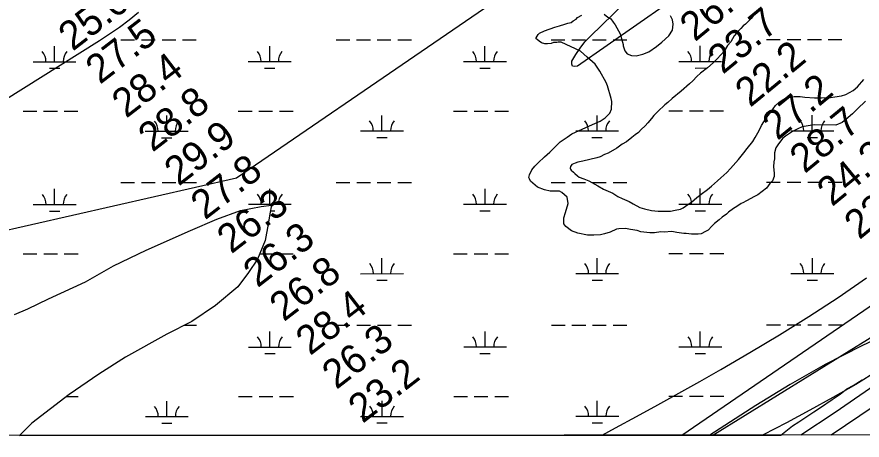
# Model space of a CAD drawing. Extents: x 3279314 to 3317160, y 734079 to 759431.
# Drawn here: x 3304670 to 3306641, y 739456 to 740442 of the extents above; entities that cross this region are included whole.
import ezdxf

# ---------------------------------------------------------------- set-up
doc = ezdxf.new("R2010")
doc.units = 0
for name, color, linetype in [('V-GRID-FRAM', 7, 'Continuous'), ('V-RIVR-RANG', 7, 'Continuous'), ('V-SITE-VEGE', 7, 'Continuous'), ('V-TOPO-MAJR', 7, 'Continuous'), ('V-TOPO-MINR', 7, 'Continuous'), ('V-TOPO-SHOR', 7, 'Continuous'), ('V-WETL-SWMP', 7, 'Continuous')]:
    doc.layers.add(name, color=color, linetype=linetype)

msp = doc.modelspace()

# ---------------------------------------------------------------- linework, layer by layer
at = {"layer": 'V-GRID-FRAM'}
msp.add_lwpolyline([(3283455.7, 757641.4), (3314923.7, 757657.4), (3314940.9, 739471.9), (3283457, 739455.9), (3283455.7, 757641.4)], dxfattribs=at)
at = {"layer": 'V-SITE-VEGE'}
for points in [[(3306603.2, 740203.6), (3306594.3, 740196.5), (3306579.8, 740190.4), (3306531.2, 740191.1), (3306520, 740189.6), (3306501.6, 740185.9), (3306491.2, 740181.3), (3306479.1, 740175.1), (3306462.2, 740164.2), (3306456.5, 740159.5), (3306446, 740146.9), (3306440.2, 740137.4), (3306436.9, 740125.4), (3306436.7, 740111.9), (3306435, 740104.7), (3306434.8, 740092.8), (3306436.2, 740078.4), (3306436.1, 740070.4), (3306431.9, 740060.1), (3306426.2, 740053.8), (3306418.1, 740043.5), (3306397.9, 740027.9), (3306389.9, 740024), (3306371.4, 740013.9), (3306362.6, 740009.3), (3306359.4, 740007.7), (3306348.9, 740000.7), (3306340.8, 739996), (3306329.5, 739987.4), (3306324.7, 739982.7), (3306315, 739975.7), (3306307.7, 739969.4), (3306297.2, 739960.8), (3306290.8, 739954.5), (3306281.8, 739945), (3306276.2, 739941.9), (3306265.8, 739936.5), (3306258.6, 739935.8), (3306243.4, 739936), (3306230.7, 739937.8), (3306225.1, 739937.9), (3306209.2, 739939.7), (3306197.2, 739942.3), (3306179.7, 739940.9), (3306171.7, 739941.1), (3306157.3, 739938.9), (3306146.1, 739939), (3306125.4, 739941.7), (3306116.7, 739944.3), (3306100.8, 739946.9), (3306089.6, 739949.4), (3306073.7, 739948.1), (3306068.1, 739947.4), (3306053.6, 739940.4), (3306040, 739936.6), (3306031.2, 739934.4), (3306015.2, 739933.8), (3306000.9, 739934), (3305977.8, 739938.3), (3305963.5, 739944.1), (3305950.1, 739953.9), (3305945.4, 739960.3), (3305945.6, 739973.9), (3305949, 739986.6), (3305955.7, 740007.3), (3305953.5, 740022.5), (3305940.9, 740033), (3305935.3, 740036.3), (3305913.8, 740036.6), (3305900.3, 740039.2), (3305884.4, 740045.8), (3305867.9, 740059.6), (3305865.6, 740065.2), (3305864, 740068.4), (3305865.7, 740074), (3305870.6, 740085.9), (3305878, 740094.6), (3305885.3, 740102.4), (3305900.6, 740116.6), (3305912.7, 740126.8), (3305928.1, 740142.5), (3305937, 740151.1), (3305953.1, 740162.1), (3305964.4, 740169.9), (3305988.5, 740180.7), (3306005.4, 740188.4), (3306030.3, 740199.2), (3306041.6, 740207.1), (3306052.9, 740218.1), (3306057, 740227.6), (3306057.3, 740245.1), (3306055.8, 740252.3), (3306047.5, 740282), (3306044.4, 740289.2), (3306029.6, 740315.7), (3306018.7, 740332.6), (3305999.8, 740348.9), (3305984, 740362.7), (3305939.6, 740383.3), (3305932.5, 740383.4), (3305929.3, 740382.6), (3305921.3, 740382.7), (3305915.7, 740380.4), (3305907.7, 740379.8), (3305901.3, 740379.8), (3305893.4, 740382.4), (3305887.8, 740385.6), (3305883.1, 740389.7), (3305880.7, 740391.3), (3305880.8, 740393.7), (3305885.7, 740401.6), (3305888.9, 740404.8), (3305900.2, 740410.2), (3305924.2, 740418.6), (3305935.4, 740421.6), (3305948.2, 740425.4), (3305954.7, 740427.7), (3305962.7, 740429.2), (3305967.5, 740433.1), (3305973.9, 740437), (3305977.2, 740441), (3305987.6, 740446.4)], [(3306389.8, 740449.2), (3306382.5, 740439), (3306376, 740432.7), (3306369.5, 740425.6), (3306363.8, 740421.7), (3306358.2, 740415.4), (3306354.9, 740412.3), (3306348.4, 740404.4), (3306342.8, 740398.1), (3306334.6, 740384.6), (3306327.3, 740376), (3306319.1, 740362.5), (3306312.6, 740354.6), (3306302.1, 740343.6), (3306294, 740335.8), (3306280.2, 740324), (3306264.1, 740311.5), (3306256, 740303.6), (3306246.3, 740293.4), (3306238.2, 740286.3), (3306218.8, 740269.1), (3306197.8, 740252.6), (3306188.1, 740243.2), (3306180.8, 740237.7), (3306164.6, 740222), (3306155.7, 740212.6), (3306150, 740205.5), (3306141.1, 740195.2), (3306135.4, 740188.9), (3306125.7, 740180.3), (3306119.3, 740173.2), (3306112, 740167.7), (3306103.9, 740161.5), (3306091.8, 740151.3), (3306081.4, 740145.8), (3306069.2, 740136.4), (3306049.1, 740124.8), (3306040.3, 740121.7), (3306029.9, 740116.3), (3306022.6, 740114), (3305989.8, 740106.5), (3305977.8, 740103.5), (3305972.2, 740101.2), (3305964.2, 740098.1), (3305960.9, 740094.1), (3305960.1, 740090.2), (3305960.8, 740087.8), (3305962.4, 740085.4), (3305967.9, 740080.5), (3305971, 740077.2), (3305977.3, 740071.6), (3305981.3, 740069.1), (3305992.4, 740065), (3306003.5, 740060), (3306024.9, 740048.5), (3306038.3, 740041.2), (3306059.7, 740031.3), (3306071.6, 740023.9), (3306081.9, 740019), (3306097.7, 740012.4), (3306107.2, 740006.6), (3306123.1, 739998.4), (3306133.4, 739995.1), (3306150.1, 739990.8), (3306165.2, 739989.8), (3306193.9, 739989.4), (3306205.1, 739991.6), (3306217.9, 739994.6), (3306223.6, 739997.7), (3306234.9, 740004.8), (3306242.9, 740010.2), (3306255.8, 740021.2), (3306265.5, 740029), (3306280.8, 740040), (3306289.7, 740047.8), (3306303.5, 740060.4), (3306311.6, 740067.5), (3306325.3, 740080), (3306334.2, 740088.7), (3306352.9, 740109.9), (3306365.1, 740125.7), (3306373.2, 740136), (3306386.2, 740151.7), (3306391.9, 740161.2), (3306400.9, 740177.8), (3306406.7, 740189.7), (3306419, 740208.7), (3306427.9, 740220.5), (3306439.3, 740236.3), (3306447.4, 740243.4), (3306458.7, 740250.4), (3306466.7, 740254.2), (3306482.7, 740257.2), (3306496.3, 740257), (3306507.4, 740255.2), (3306529.7, 740254.1), (3306546.5, 740253.9), (3306567.2, 740254.4), (3306577.6, 740255.8), (3306592.8, 740258.8), (3306603.2, 740261.8), (3306620.1, 740271.1), (3306630.6, 740279.8), (3306645.2, 740296.3)], [(3306039.5, 740448.8), (3306048.2, 740441.5), (3306055.3, 740438.2), (3306060.8, 740430.2), (3306065.5, 740423.7), (3306077.2, 740402.8), (3306084, 740378), (3306083.9, 740374.8), (3306087.7, 740363.5), (3306093.2, 740356.3), (3306103.5, 740352.9), (3306113.9, 740352), (3306129.9, 740355.7), (3306143.6, 740361.1), (3306161.3, 740373.6), (3306174.2, 740383.8), (3306190.4, 740398.7), (3306198.6, 740411.4), (3306200.4, 740425.7), (3306198.9, 740435.3), (3306194.3, 740444.9)], [(3306649.3, 740246), (3306630.7, 740227.9), (3306618.5, 740216.9), (3306603.2, 740203.6)], [(3304664.3, 739749), (3304695.3, 739762.2), (3304743.6, 739785.5), (3304829.7, 739825.2), (3304895.3, 739861.9), (3304971.1, 739898.4), (3305074.5, 739944.8), (3305136.5, 739971.2), (3305191.5, 739990.9), (3305239.6, 740000.5), (3305263.6, 740003.5), (3305259.8, 739983.1), (3305256.1, 739959.2), (3305248.7, 739921.6), (3305230.9, 739877.4), (3305209.9, 739846.9), (3305185.4, 739813.1), (3305133.5, 739769.4), (3305078.2, 739732.6), (3305019.5, 739702.6), (3304922.9, 739649.3), (3304860.7, 739609.2), (3304791.6, 739562.3), (3304705, 739495.2), (3304675.7, 739466.7), (3306451.2, 739467.6), (3306463.4, 739476.9), (3306478.4, 739489.1), (3306493.7, 739498.3), (3306507.2, 739507.8), (3306528.5, 739521.5), (3306544.2, 739531.7), (3306571.4, 739550.6), (3306589.6, 739563), (3306605.7, 739575.6), (3306620.3, 739583.2), (3306641.4, 739596.1)]]:
    msp.add_lwpolyline(points, dxfattribs=at)
at = {"layer": 'V-TOPO-MAJR'}
for points in [[(3306132.1, 740716.9), (3305182.3, 740066.7), (3304224.9, 739849.3)], [(3306253.8, 740521), (3305977.2, 740327.4), (3305970.7, 740326.6), (3305966, 740328), (3305964, 740332.4), (3305963.9, 740339), (3305973.1, 740354.8), (3305983.2, 740370), (3305994.8, 740384), (3306007.3, 740397.4), (3306192.3, 740577)], [(3304277.9, 740021.7), (3304862.8, 740387.6), (3304886.3, 740402.9), (3304909.4, 740418.9), (3304931.8, 740435.7), (3304953.9, 740453.2)], [(3306035.1, 739467.4), (3306065.7, 739484.2), (3306115.1, 739511.1), (3306164.5, 739538), (3306213.7, 739565.2), (3306262.6, 739592.8), (3306311.4, 739620.7), (3306378.9, 739659.9), (3306448.5, 739701.3), (3306517.2, 739743.9), (3306584.9, 739788.3), (3306651.7, 739833.9)], [(3306678.8, 739617.8), (3306626.3, 739585.8), (3306573.1, 739555.1), (3306519.1, 739525.5), (3306464.9, 739496.3), (3306410.4, 739467.8), (3306410.1, 739467.6)]]:
    msp.add_lwpolyline(points, dxfattribs=at)
at = {"layer": 'V-TOPO-MINR'}
for points in [[(3306220.7, 739467.5), (3306770.8, 739844.5)], [(3306723.9, 739715), (3306638.8, 739674.8), (3306555.1, 739632), (3306473.5, 739585.5), (3306393.2, 739536.5), (3306286, 739467.5)], [(3306898.5, 739690), (3306568.9, 739467.7)], [(3306693.1, 739599.8), (3306578.2, 739520.5), (3306498.5, 739467.6)]]:
    msp.add_lwpolyline(points, dxfattribs=at)
at = {"layer": 'V-TOPO-SHOR'}
msp.add_lwpolyline([(3304664.3, 739749), (3304695.3, 739762.2), (3304743.6, 739785.5), (3304829.7, 739825.2), (3304895.3, 739861.9), (3304971.1, 739898.4), (3305074.5, 739944.8), (3305136.5, 739971.2), (3305191.5, 739990.9), (3305239.6, 740000.5), (3305263.6, 740003.5), (3305259.8, 739983.1), (3305256.1, 739959.2), (3305248.7, 739921.6), (3305230.9, 739877.4), (3305209.9, 739846.9), (3305185.4, 739813.1), (3305133.5, 739769.4), (3305078.2, 739732.6), (3305019.5, 739702.6), (3304922.9, 739649.3), (3304860.7, 739609.2), (3304791.6, 739562.3), (3304705, 739495.2), (3304675.7, 739466.7)], dxfattribs=at)
at = {"layer": 'V-WETL-SWMP'}
for p, q in [((3304912.4, 740388.8), (3304944.4, 740388.9)), ((3304960.4, 740388.9), (3304992.4, 740388.9)), ((3305008.4, 740388.9), (3305040.4, 740388.9)), ((3305056.4, 740388.9), (3305088.4, 740388.9)), ((3305414.3, 740389.1), (3305446.3, 740389.1)), ((3305462.3, 740389.1), (3305494.3, 740389.1)), ((3305510.3, 740389.1), (3305542.3, 740389.2)), ((3305558.3, 740389.2), (3305590.3, 740389.2)), ((3305916.2, 740389.3), (3305948.2, 740389.4)), ((3305964.2, 740389.4), (3305996.2, 740389.4)), ((3306012.2, 740389.4), (3306044.2, 740389.4)), ((3306060.2, 740389.4), (3306092.2, 740389.4)), ((3306418.1, 740389.6), (3306450.1, 740389.6)), ((3306466.1, 740389.6), (3306498.1, 740389.6)), ((3306514.1, 740389.7), (3306546.1, 740389.7)), ((3306562.1, 740389.7), (3306594.1, 740389.7)), ((3304757.8, 740338), (3304757.8, 740374)), ((3305259.7, 740338.3), (3305259.7, 740374.3)), ((3305761.6, 740338.5), (3305761.6, 740374.5)), ((3306263.5, 740338.8), (3306263.5, 740374.8)), ((3304707.8, 740338), (3304807.8, 740338)), ((3305209.7, 740338.2), (3305309.7, 740338.3)), ((3305711.6, 740338.5), (3305811.6, 740338.6)), ((3306213.5, 740338.8), (3306313.5, 740338.8)), ((3304745.8, 740322.6), (3304769.8, 740322.6)), ((3305247.7, 740322.8), (3305271.7, 740322.8)), ((3305749.6, 740323.1), (3305773.6, 740323.1)), ((3306251.5, 740323.3), (3306275.5, 740323.4)), ((3304684.4, 740222.5), (3304716.4, 740222.6)), ((3304732.4, 740222.6), (3304764.4, 740222.6)), ((3304780.4, 740222.6), (3304812.4, 740222.6)), ((3305019.3, 740176.3), (3305019.3, 740212.3)), ((3305186.3, 740222.8), (3305218.3, 740222.8)), ((3305234.3, 740222.8), (3305266.3, 740222.8)), ((3305282.3, 740222.8), (3305314.3, 740222.9)), ((3305521.2, 740176.5), (3305521.2, 740212.5)), ((3305688.3, 740223.1), (3305720.3, 740223.1)), ((3305736.3, 740223.1), (3305768.3, 740223.1)), ((3305784.3, 740223.1), (3305816.3, 740223.1)), ((3306023.1, 740176.8), (3306023.1, 740212.8)), ((3306190.2, 740223.3), (3306222.2, 740223.3)), ((3306238.2, 740223.3), (3306270.2, 740223.4)), ((3306286.2, 740223.4), (3306318.2, 740223.4)), ((3306525, 740177.1), (3306525, 740213.1)), ((3304969.3, 740176.3), (3305069.3, 740176.3)), ((3305471.2, 740176.5), (3305571.2, 740176.6)), ((3305973.1, 740176.8), (3306073.1, 740176.8)), ((3306475, 740177), (3306575, 740177.1)), ((3305007.3, 740160.8), (3305031.3, 740160.9)), ((3305509.2, 740161.1), (3305533.2, 740161.1)), ((3306011.1, 740161.4), (3306035.1, 740161.4)), ((3306513, 740161.6), (3306537, 740161.6)), ((3304912.5, 740056.2), (3304944.5, 740056.2)), ((3304960.5, 740056.2), (3304992.5, 740056.2)), ((3305008.5, 740056.2), (3305040.5, 740056.2)), ((3305056.5, 740056.2), (3305088.5, 740056.2)), ((3305414.4, 740056.4), (3305446.4, 740056.4)), ((3305462.4, 740056.4), (3305494.4, 740056.5)), ((3305510.4, 740056.5), (3305542.4, 740056.5)), ((3305558.4, 740056.5), (3305590.4, 740056.5)), ((3305916.3, 740056.7), (3305948.3, 740056.7)), ((3305964.3, 740056.7), (3305996.3, 740056.7)), ((3306012.3, 740056.7), (3306044.3, 740056.7)), ((3306060.3, 740056.7), (3306092.3, 740056.8)), ((3306418.2, 740056.9), (3306450.2, 740056.9)), ((3306466.2, 740057), (3306498.2, 740057)), ((3306514.2, 740057), (3306546.2, 740057)), ((3306562.2, 740057), (3306594.2, 740057)), ((3304758, 740005.3), (3304757.9, 740041.3)), ((3305259.9, 740005.6), (3305259.8, 740041.6)), ((3305761.8, 740005.9), (3305761.8, 740041.9)), ((3306263.7, 740006.1), (3306263.7, 740042.1)), ((3304708, 740005.3), (3304808, 740005.4)), ((3304746, 739989.9), (3304770, 739989.9)), ((3305136.5, 739971.2), (3305191.5, 739990.9)), ((3305136.5, 739971.2), (3305191.5, 739990.9)), ((3305191.5, 739990.9), (3305239.6, 740000.5)), ((3305191.5, 739990.9), (3305239.6, 740000.5)), ((3305209.9, 740005.6), (3305309.9, 740005.6)), ((3305239.6, 740000.5), (3305263.6, 740003.5)), ((3305239.6, 740000.5), (3305263.6, 740003.5)), ((3305263.6, 740003.5), (3305259.8, 739983.1)), ((3305263.6, 740003.5), (3305259.8, 739983.1)), ((3305261.1, 739990.2), (3305271.9, 739990.2)), ((3305711.8, 740005.8), (3305811.8, 740005.9)), ((3305749.8, 739990.4), (3305773.8, 739990.4)), ((3306213.7, 740006.1), (3306313.7, 740006.1)), ((3306251.7, 739990.7), (3306275.7, 739990.7)), ((3305074.5, 739944.8), (3305136.5, 739971.2)), ((3305074.5, 739944.8), (3305136.5, 739971.2)), ((3305259.8, 739983.1), (3305256.1, 739959.2)), ((3305259.8, 739983.1), (3305256.1, 739959.2)), ((3305256.1, 739959.2), (3305248.7, 739921.6)), ((3305256.1, 739959.2), (3305248.7, 739921.6)), ((3304971.1, 739898.4), (3305074.5, 739944.8)), ((3304971.1, 739898.4), (3305074.5, 739944.8)), ((3305248.7, 739921.6), (3305230.9, 739877.4)), ((3305248.7, 739921.6), (3305230.9, 739877.4)), ((3304895.3, 739861.9), (3304971.1, 739898.4)), ((3304895.3, 739861.9), (3304971.1, 739898.4)), ((3304684.6, 739889.9), (3304716.6, 739889.9)), ((3304732.6, 739889.9), (3304764.6, 739889.9)), ((3304780.6, 739889.9), (3304812.6, 739889.9)), ((3305230.9, 739877.4), (3305209.9, 739846.9)), ((3305230.9, 739877.4), (3305209.9, 739846.9)), ((3305236, 739890.2), (3305266.5, 739890.2)), ((3305282.5, 739890.2), (3305314.5, 739890.2)), ((3305521.4, 739843.9), (3305521.4, 739879.9)), ((3305688.4, 739890.4), (3305720.4, 739890.4)), ((3305736.4, 739890.4), (3305768.4, 739890.4)), ((3305784.4, 739890.4), (3305816.4, 739890.4)), ((3306023.3, 739844.1), (3306023.3, 739880.1)), ((3306190.3, 739890.6), (3306222.3, 739890.7)), ((3306238.3, 739890.7), (3306270.3, 739890.7)), ((3306286.3, 739890.7), (3306318.3, 739890.7)), ((3306525.2, 739844.4), (3306525.2, 739880.4)), ((3304829.7, 739825.2), (3304895.3, 739861.9)), ((3304829.7, 739825.2), (3304895.3, 739861.9)), ((3305209.9, 739846.9), (3305185.4, 739813.1)), ((3305209.9, 739846.9), (3305185.4, 739813.1)), ((3305471.4, 739843.8), (3305571.4, 739843.9)), ((3305973.3, 739844.1), (3306073.3, 739844.1)), ((3306475.2, 739844.4), (3306575.2, 739844.4)), ((3304743.6, 739785.5), (3304829.7, 739825.2)), ((3304743.6, 739785.5), (3304829.7, 739825.2)), ((3305185.4, 739813.1), (3305133.5, 739769.4)), ((3305185.4, 739813.1), (3305133.5, 739769.4)), ((3305509.4, 739828.4), (3305533.4, 739828.4)), ((3306011.3, 739828.7), (3306035.3, 739828.7)), ((3306513.2, 739828.9), (3306537.2, 739829)), ((3304695.3, 739762.2), (3304743.6, 739785.5)), ((3304695.3, 739762.2), (3304743.6, 739785.5)), ((3304664.3, 739749), (3304695.3, 739762.2)), ((3304664.3, 739749), (3304695.3, 739762.2)), ((3305133.5, 739769.4), (3305078.2, 739732.6)), ((3305133.5, 739769.4), (3305078.2, 739732.6)), ((3305078.2, 739732.6), (3305019.5, 739702.6)), ((3305078.2, 739732.6), (3305019.5, 739702.6)), ((3305060.5, 739723.6), (3305088.7, 739723.6)), ((3305414.6, 739723.7), (3305446.6, 739723.8)), ((3305462.6, 739723.8), (3305494.6, 739723.8)), ((3305510.6, 739723.8), (3305542.6, 739723.8)), ((3305558.6, 739723.8), (3305590.6, 739723.8)), ((3305916.5, 739724), (3305948.5, 739724)), ((3305964.5, 739724), (3305996.5, 739724)), ((3306012.5, 739724), (3306044.5, 739724.1)), ((3306060.5, 739724.1), (3306092.5, 739724.1)), ((3306418.4, 739724.3), (3306450.4, 739724.3)), ((3306466.4, 739724.3), (3306498.4, 739724.3)), ((3306514.4, 739724.3), (3306546.4, 739724.3)), ((3306562.4, 739724.3), (3306594.4, 739724.3)), ((3305019.5, 739702.6), (3304922.9, 739649.3)), ((3305019.5, 739702.6), (3304922.9, 739649.3)), ((3305260, 739672.9), (3305260, 739708.9)), ((3305761.9, 739673.2), (3305761.9, 739709.2)), ((3306263.8, 739673.4), (3306263.8, 739709.4)), ((3306292.9, 739467.5), (3306669.8, 739700.2)), ((3306292.9, 739467.5), (3306669.8, 739700.2)), ((3305210, 739672.9), (3305310, 739672.9)), ((3305248, 739657.5), (3305272, 739657.5)), ((3305711.9, 739673.2), (3305811.9, 739673.2)), ((3305749.9, 739657.7), (3305773.9, 739657.8)), ((3306213.8, 739673.4), (3306313.8, 739673.5)), ((3306251.9, 739658), (3306275.9, 739658)), ((3304922.9, 739649.3), (3304860.7, 739609.2)), ((3304922.9, 739649.3), (3304860.7, 739609.2)), ((3304860.7, 739609.2), (3304791.6, 739562.3)), ((3304860.7, 739609.2), (3304791.6, 739562.3)), ((3304791.6, 739562.3), (3304705, 739495.2)), ((3304791.6, 739562.3), (3304705, 739495.2)), ((3304785.1, 739557.2), (3304812.8, 739557.3)), ((3305186.7, 739557.5), (3305218.7, 739557.5)), ((3305234.7, 739557.5), (3305266.7, 739557.5)), ((3305282.7, 739557.5), (3305314.7, 739557.5)), ((3305688.6, 739557.7), (3305720.6, 739557.7)), ((3305736.6, 739557.7), (3305768.6, 739557.7)), ((3305784.6, 739557.8), (3305816.6, 739557.8)), ((3306190.5, 739558), (3306222.5, 739558)), ((3306238.5, 739558), (3306270.5, 739558)), ((3306286.5, 739558), (3306318.5, 739558)), ((3305019.6, 739510.9), (3305019.6, 739546.9)), ((3305521.6, 739511.2), (3305521.5, 739547.2)), ((3306023.5, 739511.4), (3306023.4, 739547.4)), ((3304969.6, 739510.9), (3305069.6, 739511)), ((3305471.6, 739511.2), (3305571.6, 739511.2)), ((3305973.5, 739511.4), (3306073.5, 739511.5)), ((3304705, 739495.2), (3304675.7, 739466.7)), ((3304705, 739495.2), (3304675.7, 739466.7)), ((3305007.7, 739495.5), (3305031.7, 739495.5)), ((3305509.6, 739495.8), (3305533.6, 739495.8)), ((3306011.5, 739496), (3306035.5, 739496)), ((3304675.7, 739466.7), (3306292.9, 739467.5)), ((3304675.7, 739466.7), (3306292.9, 739467.5))]:
    msp.add_line(p, q, dxfattribs=at)
for centre, start, end in [((3304702.5, 740338.5), 359.2573, 40.801), ((3304813, 740338.5), 139.2573, 180.801), ((3305204.5, 740338.7), 359.2573, 40.801), ((3305314.9, 740338.8), 139.2573, 180.801), ((3305706.4, 740339), 359.2573, 40.801), ((3305816.8, 740339), 139.2573, 180.801), ((3306208.3, 740339.2), 359.2573, 40.801), ((3306318.8, 740339.3), 139.2573, 180.801), ((3304964.1, 740176.7), 359.2573, 40.801), ((3305074.5, 740176.8), 139.2573, 180.801), ((3305466, 740177), 359.2573, 40.801), ((3305576.5, 740177), 139.2573, 180.801), ((3305967.9, 740177.2), 359.2573, 40.801), ((3306078.4, 740177.3), 139.2573, 180.801), ((3306469.8, 740177.5), 359.2573, 40.801), ((3306580.3, 740177.6), 139.2573, 180.801), ((3305706.5, 740006.3), 359.2573, 40.801), ((3305817, 740006.4), 139.2573, 180.801), ((3306208.4, 740006.6), 359.2573, 40.801), ((3306318.9, 740006.6), 139.2573, 180.801), ((3304702.7, 740005.8), 359.2573, 40.801), ((3304813.2, 740005.8), 139.2573, 180.801), ((3305204.6, 740006), 359.2573, 40.801), ((3305315.1, 740006.1), 139.2573, 180.801), ((3305466.1, 739844.3), 359.2573, 40.801), ((3305576.6, 739844.4), 139.2573, 180.801), ((3305968, 739844.6), 359.2573, 40.801), ((3306078.5, 739844.6), 139.2573, 180.801), ((3306470, 739844.8), 359.2573, 40.801), ((3306580.4, 739844.9), 139.2573, 180.801), ((3305204.8, 739673.4), 359.2573, 40.801), ((3305315.3, 739673.4), 139.2573, 180.801), ((3305706.7, 739673.6), 359.2573, 40.801), ((3305817.2, 739673.7), 139.2573, 180.801), ((3306208.6, 739673.9), 359.2573, 40.801), ((3306319.1, 739673.9), 139.2573, 180.801), ((3304964.4, 739511.4), 359.2573, 40.801), ((3305074.9, 739511.4), 139.2573, 180.801), ((3305466.3, 739511.6), 359.2573, 40.801), ((3305576.8, 739511.7), 139.2573, 180.801), ((3305968.2, 739511.9), 359.2573, 40.801), ((3306078.7, 739511.9), 139.2573, 180.801)]:
    msp.add_arc(centre, 35.2, start, end, dxfattribs=at)

# ---------------------------------------------------------------- texts
at = {"layer": 'V-RIVR-RANG'}
for s, rotation, p in [('26.6', 39.4083, (3306251.2, 740383.1)), ('25.0', 37.6283, (3304800.1, 740361.1)), ('23.7', 39.4083, (3306316.3, 740307.2)), ('27.5', 37.6283, (3304863.7, 740283.8)), ('22.2', 39.4083, (3306380, 740230.1)), ('28.4', 37.6283, (3304924.9, 740204.8)), ('27.2', 39.4083, (3306443.7, 740152.9)), ('28.8', 37.6283, (3304986.2, 740125.7)), ('28.7', 39.4083, (3306507.3, 740075.8)), ('29.9', 37.6283, (3305047.2, 740046.5)), ('24.2', 39.4083, (3306571, 739998.7)), ('27.8', 37.6283, (3305108.7, 739967.7)), ('23.4', 39.4083, (3306634.7, 739921.6)), ('26.3', 37.6283, (3305170, 739888.6)), ('26.3', 37.6283, (3305231.2, 739809.6)), ('26.8', 37.6283, (3305292.5, 739730.5)), ('28.4', 37.6283, (3305353.7, 739651.5)), ('26.3', 37.6283, (3305415, 739572.4)), ('23.2', 37.6283, (3305476.2, 739493.4))]:
    msp.add_text(s, height=67, rotation=rotation, dxfattribs=at).set_placement(p)

doc.saveas('drawing.dxf')
